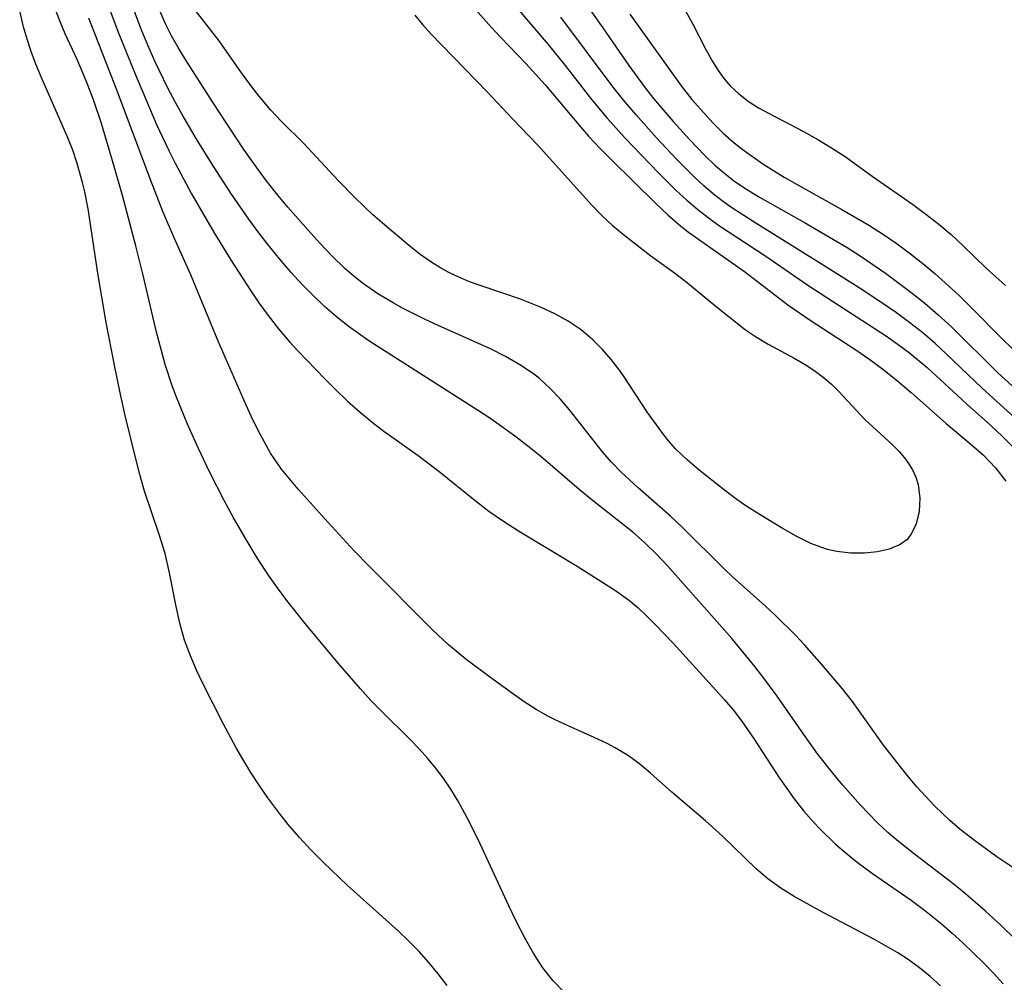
# Model space of a CAD drawing. Header units: metres. Extents: x 1073367 to 1082519, y 1569854 to 1574957.
# Tile 676 of 1056: x 1080942 to 1081048, y 1570717 to 1570821. Entities that reach past the tile are written whole.
import ezdxf

# ---------------------------------------------------------------- set-up
doc = ezdxf.new("R2010")
doc.units = ezdxf.units.M
doc.layers.add('CGG_CurvaNivelLidar_v1', color=253, linetype='Continuous', lineweight=30)

msp = doc.modelspace()

# ---------------------------------------------------------------- linework, layer by layer
at = {"layer": 'CGG_CurvaNivelLidar_v1'}
for p, q in [((1081002.6233, 1570823.3211, 76.5), (1081004.9288, 1570820.0401, 76.5)), ((1080942.2598, 1570820.145, 77.5), (1080941.8328, 1570821.8786, 77.5)), ((1080946.1652, 1570820.7741, 77), (1080945.6034, 1570822.2484, 77)), ((1080951.4942, 1570822.2568, 76), (1080952.4832, 1570819.5635, 76)), ((1080954.9771, 1570819.8685, 75.5), (1080954.0371, 1570822.3579, 75.5)), ((1080957.62, 1570820.4569, 75), (1080957.0295, 1570821.7823, 75)), ((1080963.4025, 1570818.6129, 74.5), (1080960.8601, 1570821.8903, 74.5)), ((1080990.8715, 1570822.3312, 75), (1080992.8661, 1570820.0686, 75)), ((1080995.3983, 1570822.4463, 75.5), (1080999.0156, 1570818.2177, 75.5)), ((1081013.8819, 1570821.8573, 77.5), (1081014.6789, 1570820.4058, 77.5)), ((1080946.7689, 1570819.3773, 77), (1080946.1652, 1570820.7741, 77)), ((1080952.3122, 1570813.3769, 76.5), (1080949.3122, 1570821.0717, 76.5)), ((1080984.5867, 1570821.3982, 74.5), (1080985.4186, 1570820.3972, 74.5)), ((1081006.0388, 1570813.6178, 76), (1081000.3939, 1570821.1944, 76)), ((1081007.8611, 1570821.4865, 77), (1081013.3991, 1570813.7513, 77)), ((1080942.6379, 1570818.7877, 77.5), (1080942.2598, 1570820.145, 77.5)), ((1080952.4832, 1570819.5635, 76), (1080954.3492, 1570814.9514, 76)), ((1080955.703, 1570818.1352, 75.5), (1080954.9771, 1570819.8685, 75.5)), ((1080958.2664, 1570819.16, 75), (1080957.62, 1570820.4569, 75)), ((1080985.4186, 1570820.3972, 74.5), (1080986.3323, 1570819.385, 74.5)), ((1080992.8661, 1570820.0686, 75), (1080993.8865, 1570818.9632, 75)), ((1081004.9288, 1570820.0401, 76.5), (1081007.7293, 1570815.9649, 76.5)), ((1081014.6789, 1570820.4058, 77.5), (1081016.0633, 1570817.6814, 77.5)), ((1080943.0664, 1570817.4511, 77.5), (1080942.6379, 1570818.7877, 77.5)), ((1080948.0469, 1570816.6069, 77), (1080946.7689, 1570819.3773, 77)), ((1080958.9678, 1570817.894, 75), (1080958.2664, 1570819.16, 75)), ((1080965.829, 1570815.1714, 74.5), (1080963.4025, 1570818.6129, 74.5)), ((1080986.3323, 1570819.385, 74.5), (1080992.4605, 1570813.0765, 74.5)), ((1080993.8865, 1570818.9632, 75), (1080996.5936, 1570816.1546, 75)), ((1080943.5792, 1570816.0867, 77.5), (1080943.0664, 1570817.4511, 77.5)), ((1080956.4711, 1570816.4182, 75.5), (1080955.703, 1570818.1352, 75.5)), ((1080959.7009, 1570816.689, 75), (1080958.9678, 1570817.894, 75)), ((1080999.0156, 1570818.2177, 75.5), (1081000.853, 1570815.9382, 75.5)), ((1081016.0633, 1570817.6814, 77.5), (1081016.7863, 1570816.369, 77.5)), ((1080949.038, 1570814.305, 77), (1080948.0469, 1570816.6069, 77)), ((1080957.873, 1570813.5132, 75.5), (1080956.4711, 1570816.4182, 75.5)), ((1080962.6847, 1570812.0243, 75), (1080959.7009, 1570816.689, 75)), ((1081016.7863, 1570816.369, 77.5), (1081017.3946, 1570815.4105, 77.5)), ((1080944.1406, 1570814.7397, 77.5), (1080943.5792, 1570816.0867, 77.5)), ((1080996.5936, 1570816.1546, 75), (1080998.7387, 1570813.824, 75)), ((1081000.853, 1570815.9382, 75.5), (1081003.6117, 1570812.4029, 75.5)), ((1081007.7293, 1570815.9649, 76.5), (1081009.3992, 1570813.6833, 76.5)), ((1081017.3946, 1570815.4105, 77.5), (1081018.0659, 1570814.5056, 77.5)), ((1080947.0389, 1570808.1204, 77.5), (1080944.1406, 1570814.7397, 77.5)), ((1080949.832, 1570812.2279, 77), (1080949.038, 1570814.305, 77)), ((1080954.3492, 1570814.9514, 76), (1080956.6508, 1570809.5577, 76)), ((1080966.9347, 1570813.658, 74.5), (1080965.829, 1570815.1714, 74.5)), ((1081018.0659, 1570814.5056, 77.5), (1081018.7194, 1570813.7601, 77.5)), ((1080956.013, 1570803.4954, 76.5), (1080952.3122, 1570813.3769, 76.5)), ((1080958.6847, 1570811.9554, 75.5), (1080957.873, 1570813.5132, 75.5)), ((1080967.697, 1570812.6786, 74.5), (1080966.9347, 1570813.658, 74.5)), ((1080998.7387, 1570813.824, 75), (1081002.5139, 1570809.3099, 75)), ((1081007.2038, 1570812.1514, 76), (1081006.0388, 1570813.6178, 76)), ((1081009.3992, 1570813.6833, 76.5), (1081010.4152, 1570812.3964, 76.5)), ((1081013.3991, 1570813.7513, 77), (1081014.5736, 1570812.2751, 77)), ((1081018.7194, 1570813.7601, 77.5), (1081019.6128, 1570812.9084, 77.5)), ((1080950.6879, 1570809.6604, 77), (1080949.832, 1570812.2279, 77)), ((1080969.0221, 1570811.1168, 74.5), (1080967.697, 1570812.6786, 74.5)), ((1080992.4605, 1570813.0765, 74.5), (1080995.1607, 1570810.1772, 74.5)), ((1081003.6117, 1570812.4029, 75.5), (1081005.3474, 1570810.2972, 75.5)), ((1081008.5196, 1570810.6023, 76), (1081007.2038, 1570812.1514, 76)), ((1081010.4152, 1570812.3964, 76.5), (1081011.462, 1570811.1365, 76.5)), ((1081014.5736, 1570812.2751, 77), (1081015.8051, 1570810.8516, 77)), ((1081019.6128, 1570812.9084, 77.5), (1081020.6581, 1570812.1027, 77.5)), ((1081020.6581, 1570812.1027, 77.5), (1081021.7818, 1570811.3843, 77.5)), ((1080959.4112, 1570810.6426, 75.5), (1080958.6847, 1570811.9554, 75.5)), ((1080966.0936, 1570806.8733, 75), (1080962.6847, 1570812.0243, 75)), ((1080970.1777, 1570809.8977, 74.5), (1080969.0221, 1570811.1168, 74.5)), ((1081011.462, 1570811.1365, 76.5), (1081012.5319, 1570809.8996, 76.5)), ((1081021.7818, 1570811.3843, 77.5), (1081022.8535, 1570810.787, 77.5)), ((1080960.9336, 1570808.0526, 75.5), (1080959.4112, 1570810.6426, 75.5)), ((1080995.1607, 1570810.1772, 74.5), (1080997.9132, 1570807.3451, 74.5)), ((1081005.3474, 1570810.2972, 75.5), (1081007.3399, 1570808.1017, 75.5)), ((1081010.7367, 1570808.1264, 76), (1081008.5196, 1570810.6023, 76)), ((1081015.8051, 1570810.8516, 77), (1081016.8651, 1570809.7114, 77)), ((1081022.8535, 1570810.787, 77.5), (1081026.635, 1570808.8151, 77.5)), ((1080952.0683, 1570805.0083, 77), (1080950.6879, 1570809.6604, 77)), ((1080956.6508, 1570809.5577, 76), (1080957.9648, 1570806.7556, 76)), ((1080972.5654, 1570807.5074, 74.5), (1080970.1777, 1570809.8977, 74.5)), ((1081002.5139, 1570809.3099, 75), (1081003.3874, 1570808.308, 75)), ((1081012.5319, 1570809.8996, 76.5), (1081014.3114, 1570807.9276, 76.5)), ((1081016.8651, 1570809.7114, 77), (1081017.9674, 1570808.6203, 77)), ((1080947.5718, 1570806.7816, 77.5), (1080947.0389, 1570808.1204, 77.5)), ((1080962.7626, 1570805.0902, 75.5), (1080960.9336, 1570808.0526, 75.5)), ((1081003.3874, 1570808.308, 75), (1081004.6022, 1570807.0113, 75)), ((1081007.3399, 1570808.1017, 75.5), (1081010.9208, 1570804.3726, 75.5)), ((1081012.8494, 1570805.8613, 76), (1081010.7367, 1570808.1264, 76)), ((1081014.3114, 1570807.9276, 76.5), (1081016.0174, 1570806.1613, 76.5)), ((1081017.9674, 1570808.6203, 77), (1081019.1249, 1570807.5948, 77)), ((1081026.635, 1570808.8151, 77.5), (1081028.1878, 1570807.9393, 77.5)), ((1081028.1878, 1570807.9393, 77.5), (1081029.6849, 1570807.0426, 77.5)), ((1080948.0627, 1570805.3462, 77.5), (1080947.5718, 1570806.7816, 77.5)), ((1080966.9704, 1570805.6064, 75), (1080966.0936, 1570806.8733, 75)), ((1080976.2917, 1570803.5225, 74.5), (1080972.5654, 1570807.5074, 74.5)), ((1080997.9132, 1570807.3451, 74.5), (1081003.7108, 1570800.8748, 74.5)), ((1081004.6022, 1570807.0113, 75), (1081005.8556, 1570805.7501, 75)), ((1081019.1249, 1570807.5948, 77), (1081020.1167, 1570806.8153, 77)), ((1081020.1167, 1570806.8153, 77), (1081022.2527, 1570805.3141, 77)), ((1081029.6849, 1570807.0426, 77.5), (1081031.1463, 1570806.0916, 77.5)), ((1080957.9648, 1570806.7556, 76), (1080958.6572, 1570805.3718, 76)), ((1081005.8556, 1570805.7501, 75), (1081010.6548, 1570801.0256, 75)), ((1081014.8711, 1570803.8303, 76), (1081012.8494, 1570805.8613, 76)), ((1081016.0174, 1570806.1613, 76.5), (1081017.0538, 1570805.1798, 76.5)), ((1081031.1463, 1570806.0916, 77.5), (1081034.0744, 1570803.9737, 77.5)), ((1080948.6391, 1570803.2893, 77.5), (1080948.0627, 1570805.3462, 77.5)), ((1080952.9435, 1570801.8743, 77), (1080952.0683, 1570805.0083, 77)), ((1080958.6572, 1570805.3718, 76), (1080960.4363, 1570802.0535, 76)), ((1080964.7377, 1570802.027, 75.5), (1080962.7626, 1570805.0902, 75.5)), ((1080968.3989, 1570803.6476, 75), (1080966.9704, 1570805.6064, 75)), ((1081017.0538, 1570805.1798, 76.5), (1081018.131, 1570804.2509, 76.5)), ((1081022.2527, 1570805.3141, 77), (1081024.5426, 1570803.8709, 77)), ((1080969.7753, 1570801.9113, 75), (1080968.3989, 1570803.6476, 75)), ((1081010.9208, 1570804.3726, 75.5), (1081012.8425, 1570802.4636, 75.5)), ((1081015.8669, 1570802.9165, 76), (1081014.8711, 1570803.8303, 76)), ((1081018.131, 1570804.2509, 76.5), (1081019.0751, 1570803.5218, 76.5)), ((1081024.5426, 1570803.8709, 77), (1081025.9434, 1570803.0655, 77)), ((1081034.0744, 1570803.9737, 77.5), (1081038.4182, 1570800.9357, 77.5)), ((1080948.8703, 1570802.2969, 77.5), (1080948.6391, 1570803.2893, 77.5)), ((1080957.3381, 1570800.1487, 76.5), (1080956.013, 1570803.4954, 76.5)), ((1080978.0917, 1570801.6596, 74.5), (1080976.2917, 1570803.5225, 74.5)), ((1081016.8981, 1570802.0458, 76), (1081015.8669, 1570802.9165, 76)), ((1081019.0751, 1570803.5218, 76.5), (1081020.2989, 1570802.6815, 76.5)), ((1081020.2989, 1570802.6815, 76.5), (1081021.8646, 1570801.7235, 76.5)), ((1081025.9434, 1570803.0655, 77), (1081030.7967, 1570800.3809, 77)), ((1080949.232, 1570800.4396, 77.5), (1080948.8703, 1570802.2969, 77.5)), ((1080954.3983, 1570796.4408, 77), (1080952.9435, 1570801.8743, 77)), ((1080960.4363, 1570802.0535, 76), (1080962.8578, 1570797.8499, 76)), ((1080966.6143, 1570799.3156, 75.5), (1080964.7377, 1570802.027, 75.5)), ((1080970.853, 1570800.6296, 75), (1080969.7753, 1570801.9113, 75)), ((1080980.0571, 1570799.8002, 74.5), (1080978.0917, 1570801.6596, 74.5)), ((1081012.8425, 1570802.4636, 75.5), (1081014.0108, 1570801.3839, 75.5)), ((1081017.8324, 1570801.3257, 76), (1081016.8981, 1570802.0458, 76)), ((1081021.8646, 1570801.7235, 76.5), (1081026.765, 1570798.9758, 76.5)), ((1080950.2945, 1570793.5008, 77.5), (1080949.232, 1570800.4396, 77.5)), ((1080973.0584, 1570798.1187, 75), (1080970.853, 1570800.6296, 75)), ((1081003.7108, 1570800.8748, 74.5), (1081004.7947, 1570799.7614, 74.5)), ((1081010.6548, 1570801.0256, 75), (1081011.9909, 1570799.7652, 75)), ((1081014.0108, 1570801.3839, 75.5), (1081015.2197, 1570800.3545, 75.5)), ((1081018.7939, 1570800.6387, 76), (1081017.8324, 1570801.3257, 76)), ((1081020.1878, 1570799.7108, 76), (1081018.7939, 1570800.6387, 76)), ((1081038.4182, 1570800.9357, 77.5), (1081039.8606, 1570799.8828, 77.5)), ((1080958.5553, 1570797.3174, 76.5), (1080957.3381, 1570800.1487, 76.5)), ((1080981.3071, 1570798.7059, 74.5), (1080980.0571, 1570799.8002, 74.5)), ((1081004.7947, 1570799.7614, 74.5), (1081005.9557, 1570798.6948, 74.5)), ((1081011.9909, 1570799.7652, 75), (1081013.3777, 1570798.5736, 75)), ((1081015.2197, 1570800.3545, 75.5), (1081016.3168, 1570799.5046, 75.5)), ((1081016.3168, 1570799.5046, 75.5), (1081017.4453, 1570798.6933, 75.5)), ((1081021.6094, 1570798.8136, 76), (1081020.1878, 1570799.7108, 76)), ((1081030.7967, 1570800.3809, 77), (1081033.7914, 1570798.6375, 77)), ((1081039.8606, 1570799.8828, 77.5), (1081041.2709, 1570798.7941, 77.5)), ((1080967.5838, 1570798.005, 75.5), (1080966.6143, 1570799.3156, 75.5)), ((1080983.8546, 1570796.5519, 74.5), (1080981.3071, 1570798.7059, 74.5)), ((1081005.9557, 1570798.6948, 74.5), (1081007.1601, 1570797.6804, 74.5)), ((1081013.3777, 1570798.5736, 75), (1081014.2002, 1570797.9361, 75)), ((1081017.4453, 1570798.6933, 75.5), (1081022.6699, 1570795.2357, 75.5)), ((1081028.4883, 1570794.5371, 76), (1081021.6094, 1570798.8136, 76)), ((1081026.765, 1570798.9758, 76.5), (1081029.904, 1570797.1428, 76.5)), ((1081033.7914, 1570798.6375, 77), (1081035.3093, 1570797.6663, 77)), ((1081041.2709, 1570798.7941, 77.5), (1081042.6296, 1570797.6528, 77.5)), ((1080960.3408, 1570793.2939, 76.5), (1080958.5553, 1570797.3174, 76.5)), ((1080962.8578, 1570797.8499, 76), (1080964.7083, 1570794.8512, 76)), ((1080968.5813, 1570796.7183, 75.5), (1080967.5838, 1570798.005, 75.5)), ((1080974.3417, 1570796.6992, 75), (1080973.0584, 1570798.1187, 75)), ((1081007.1601, 1570797.6804, 74.5), (1081010.1128, 1570795.3589, 74.5)), ((1081014.2002, 1570797.9361, 75), (1081020.2663, 1570793.6573, 75)), ((1081035.3093, 1570797.6663, 77), (1081036.7913, 1570796.6472, 77)), ((1081042.6296, 1570797.6528, 77.5), (1081043.9152, 1570796.4594, 77.5)), ((1080955.1745, 1570793.4101, 77), (1080954.3983, 1570796.4408, 77)), ((1080969.9797, 1570795.0105, 75.5), (1080968.5813, 1570796.7183, 75.5)), ((1080975.6512, 1570795.3166, 75), (1080974.3417, 1570796.6992, 75)), ((1080985.1632, 1570795.5143, 74.5), (1080983.8546, 1570796.5519, 74.5)), ((1081029.904, 1570797.1428, 76.5), (1081031.3661, 1570796.2455, 76.5)), ((1081031.3661, 1570796.2455, 76.5), (1081032.7607, 1570795.3457, 76.5)), ((1081036.7913, 1570796.6472, 77), (1081038.2358, 1570795.5835, 77)), ((1081043.9152, 1570796.4594, 77.5), (1081046.4232, 1570794.0172, 77.5)), ((1080977.0124, 1570793.9983, 75), (1080975.6512, 1570795.3166, 75)), ((1080986.5222, 1570794.5586, 74.5), (1080985.1632, 1570795.5143, 74.5)), ((1081010.1128, 1570795.3589, 74.5), (1081012.675, 1570793.5237, 74.5)), ((1081022.6699, 1570795.2357, 75.5), (1081027.1252, 1570792.1909, 75.5)), ((1081032.7607, 1570795.3457, 76.5), (1081035.4988, 1570793.4696, 76.5)), ((1081038.2358, 1570795.5835, 77), (1081039.5621, 1570794.5345, 77)), ((1080964.7083, 1570794.8512, 76), (1080966.753, 1570791.6655, 76)), ((1080971.2176, 1570793.5679, 75.5), (1080969.9797, 1570795.0105, 75.5)), ((1080978.0141, 1570793.1282, 75), (1080977.0124, 1570793.9983, 75)), ((1080987.3469, 1570794.0553, 74.5), (1080986.5222, 1570794.5586, 74.5)), ((1080988.1965, 1570793.5919, 74.5), (1080987.3469, 1570794.0553, 74.5)), ((1081032.6793, 1570791.8851, 76), (1081028.4883, 1570794.5371, 76)), ((1081039.5621, 1570794.5345, 77), (1081040.8357, 1570793.4474, 77)), ((1081046.4232, 1570794.0172, 77.5), (1081048.5055, 1570792.1519, 77.5)), ((1080951.2071, 1570788.1564, 77.5), (1080950.2945, 1570793.5008, 77.5)), ((1080956.646, 1570787.1025, 77), (1080955.1745, 1570793.4101, 77)), ((1080963.3015, 1570786.1346, 76.5), (1080960.3408, 1570793.2939, 76.5)), ((1080972.3738, 1570792.2929, 75.5), (1080971.2176, 1570793.5679, 75.5)), ((1080979.0268, 1570792.3393, 75), (1080978.0141, 1570793.1282, 75)), ((1080989.0234, 1570793.1878, 74.5), (1080988.1965, 1570793.5919, 74.5)), ((1080990.5025, 1570792.5612, 74.5), (1080989.0234, 1570793.1878, 74.5)), ((1081012.675, 1570793.5237, 74.5), (1081013.9127, 1570792.592, 74.5)), ((1081020.2663, 1570793.6573, 75), (1081024.9577, 1570790.0482, 75)), ((1081035.4988, 1570793.4696, 76.5), (1081038.2494, 1570791.4473, 76.5)), ((1081040.8357, 1570793.4474, 77), (1081043.4719, 1570791.0561, 77)), ((1080973.5694, 1570791.0593, 75.5), (1080972.3738, 1570792.2929, 75.5)), ((1080980.6003, 1570791.2635, 75), (1080979.0268, 1570792.3393, 75)), ((1080991.8644, 1570792.0617, 74.5), (1080990.5025, 1570792.5612, 74.5)), ((1080996.0086, 1570790.6679, 74.5), (1080991.8644, 1570792.0617, 74.5)), ((1081013.9127, 1570792.592, 74.5), (1081017.1864, 1570789.8823, 74.5)), ((1081027.1252, 1570792.1909, 75.5), (1081035.6074, 1570786.6657, 75.5)), ((1081035.22, 1570790.217, 76), (1081032.6793, 1570791.8851, 76)), ((1080966.753, 1570791.6655, 76), (1080967.7128, 1570790.2672, 76)), ((1080974.8129, 1570789.8779, 75.5), (1080973.5694, 1570791.0593, 75.5)), ((1080982.2414, 1570790.278, 75), (1080980.6003, 1570791.2635, 75)), ((1081038.2494, 1570791.4473, 76.5), (1081039.7567, 1570790.2378, 76.5)), ((1081043.4719, 1570791.0561, 77), (1081044.7469, 1570789.8209, 77)), ((1080967.7128, 1570790.2672, 76), (1080968.7129, 1570788.9004, 76)), ((1080976.0697, 1570788.793, 75.5), (1080974.8129, 1570789.8779, 75.5)), ((1080983.1911, 1570789.7528, 75), (1080982.2414, 1570790.278, 75)), ((1080985.6169, 1570788.5166, 75), (1080983.1911, 1570789.7528, 75)), ((1080998.1839, 1570789.8203, 74.5), (1080996.0086, 1570790.6679, 74.5)), ((1080999.7206, 1570789.1017, 74.5), (1080998.1839, 1570789.8203, 74.5)), ((1081017.1864, 1570789.8823, 74.5), (1081020.383, 1570787.3688, 74.5)), ((1081024.9577, 1570790.0482, 75), (1081027.3598, 1570788.3975, 75)), ((1081036.7059, 1570789.1928, 76), (1081035.22, 1570790.217, 76)), ((1081039.7567, 1570790.2378, 76.5), (1081041.2203, 1570788.9794, 76.5)), ((1081044.7469, 1570789.8209, 77), (1081048.087, 1570786.4135, 77)), ((1080968.7129, 1570788.9004, 76), (1080969.851, 1570787.4528, 76)), ((1080977.3737, 1570787.763, 75.5), (1080976.0697, 1570788.793, 75.5)), ((1081001.1902, 1570788.2827, 74.5), (1080999.7206, 1570789.1017, 74.5)), ((1081038.1573, 1570788.1287, 76), (1081036.7059, 1570789.1928, 76)), ((1081041.2203, 1570788.9794, 76.5), (1081042.6387, 1570787.6744, 76.5)), ((1080952.0777, 1570783.5216, 77.5), (1080951.2071, 1570788.1564, 77.5)), ((1080979.6169, 1570786.1706, 75.5), (1080977.3737, 1570787.763, 75.5)), ((1080987.0966, 1570787.8182, 75), (1080985.6169, 1570788.5166, 75)), ((1080992.7793, 1570785.287, 75), (1080987.0966, 1570787.8182, 75)), ((1081002.5722, 1570787.345, 74.5), (1081001.1902, 1570788.2827, 74.5)), ((1081027.3598, 1570788.3975, 75), (1081032.5115, 1570785.0388, 75)), ((1081039.541, 1570787.0279, 76), (1081038.1573, 1570788.1287, 76)), ((1081042.6387, 1570787.6744, 76.5), (1081047.6509, 1570782.7132, 76.5)), ((1080957.1227, 1570785.2115, 77), (1080956.646, 1570787.1025, 77)), ((1080969.851, 1570787.4528, 76), (1080971.0424, 1570786.0539, 76)), ((1081003.8562, 1570786.2646, 74.5), (1081002.5722, 1570787.345, 74.5)), ((1081020.383, 1570787.3688, 74.5), (1081021.4452, 1570786.6236, 74.5)), ((1081021.4452, 1570786.6236, 74.5), (1081022.8081, 1570785.8049, 74.5)), ((1081035.6074, 1570786.6657, 75.5), (1081036.8692, 1570785.7816, 75.5)), ((1081040.878, 1570785.8755, 76), (1081039.541, 1570787.0279, 76)), ((1080966.3425, 1570779.2188, 76.5), (1080963.3015, 1570786.1346, 76.5)), ((1080971.0424, 1570786.0539, 76), (1080971.9343, 1570785.0782, 76)), ((1080991.3697, 1570778.6791, 75.5), (1080979.6169, 1570786.1706, 75.5)), ((1081004.8831, 1570785.2371, 74.5), (1081003.8562, 1570786.2646, 74.5)), ((1081022.8081, 1570785.8049, 74.5), (1081025.6326, 1570784.2953, 74.5)), ((1081036.8692, 1570785.7816, 75.5), (1081038.1007, 1570784.8616, 75.5)), ((1081042.0769, 1570784.7679, 76), (1081040.878, 1570785.8755, 76)), ((1081048.087, 1570786.4135, 77), (1081049.2264, 1570785.3242, 77)), ((1080957.5693, 1570783.622, 77), (1080957.1227, 1570785.2115, 77)), ((1080971.9343, 1570785.0782, 76), (1080974.8558, 1570782.0417, 76)), ((1080994.3992, 1570784.4736, 75), (1080992.7793, 1570785.287, 75)), ((1080995.9555, 1570783.5825, 75), (1080994.3992, 1570784.4736, 75)), ((1081005.8426, 1570784.1378, 74.5), (1081004.8831, 1570785.2371, 74.5)), ((1081032.5115, 1570785.0388, 75), (1081033.9695, 1570784.0332, 75)), ((1081038.1007, 1570784.8616, 75.5), (1081040.0172, 1570783.2737, 75.5)), ((1081045.9742, 1570781.0437, 76), (1081042.0769, 1570784.7679, 76)), ((1080952.6913, 1570780.5482, 77.5), (1080952.0777, 1570783.5216, 77.5)), ((1080958.3308, 1570781.3055, 77), (1080957.5693, 1570783.622, 77)), ((1080997.4229, 1570782.5831, 75), (1080995.9555, 1570783.5825, 75)), ((1081006.7381, 1570782.9791, 74.5), (1081005.8426, 1570784.1378, 74.5)), ((1081025.6326, 1570784.2953, 74.5), (1081027.0176, 1570783.4945, 74.5)), ((1081027.0176, 1570783.4945, 74.5), (1081027.913, 1570782.9014, 74.5)), ((1081033.9695, 1570784.0332, 75), (1081035.3854, 1570782.9853, 75)), ((1080998.0624, 1570782.0754, 75), (1080997.4229, 1570782.5831, 75)), ((1081007.1695, 1570782.3707, 74.5), (1081006.7381, 1570782.9791, 74.5)), ((1081009.7637, 1570778.4126, 74.5), (1081007.1695, 1570782.3707, 74.5)), ((1081027.913, 1570782.9014, 74.5), (1081028.7813, 1570782.2443, 74.5)), ((1081035.3854, 1570782.9853, 75), (1081036.8482, 1570781.8062, 75)), ((1081040.0172, 1570783.2737, 75.5), (1081044.2904, 1570779.3625, 75.5)), ((1081047.6509, 1570782.7132, 76.5), (1081051.5533, 1570779.1495, 76.5)), ((1080958.7895, 1570780.081, 77), (1080958.3308, 1570781.3055, 77)), ((1080974.8558, 1570782.0417, 76), (1080975.9631, 1570780.9258, 76)), ((1080999.2188, 1570781.0267, 75), (1080998.0624, 1570782.0754, 75)), ((1081028.7813, 1570782.2443, 74.5), (1081029.6739, 1570781.4639, 74.5)), ((1081029.6739, 1570781.4639, 74.5), (1081030.5133, 1570780.6345, 74.5)), ((1081036.8482, 1570781.8062, 75), (1081038.2883, 1570780.5911, 75)), ((1080953.2353, 1570778.0943, 77.5), (1080952.6913, 1570780.5482, 77.5)), ((1080975.9631, 1570780.9258, 76), (1080977.3149, 1570779.6395, 76)), ((1081000.3054, 1570779.8956, 75), (1080999.2188, 1570781.0267, 75)), ((1081030.5133, 1570780.6345, 74.5), (1081033.2632, 1570777.6718, 74.5)), ((1081038.2883, 1570780.5911, 75), (1081042.0618, 1570777.2337, 75)), ((1081049.8793, 1570777.4996, 76), (1081045.9742, 1570781.0437, 76)), ((1080960.0021, 1570777.1625, 77), (1080958.7895, 1570780.081, 77)), ((1080967.0676, 1570777.6199, 76.5), (1080966.3425, 1570779.2188, 76.5)), ((1080977.3149, 1570779.6395, 76), (1080978.7113, 1570778.4002, 76)), ((1081001.3374, 1570778.7039, 75), (1081000.3054, 1570779.8956, 75)), ((1081044.2904, 1570779.3625, 75.5), (1081046.8985, 1570777.0228, 75.5)), ((1080954.3628, 1570773.5285, 77.5), (1080953.2353, 1570778.0943, 77.5)), ((1080978.7113, 1570778.4002, 76), (1080979.9542, 1570777.3706, 76)), ((1080992.7976, 1570777.7207, 75.5), (1080991.3697, 1570778.6791, 75.5)), ((1081004.8849, 1570774.1748, 75), (1081001.3374, 1570778.7039, 75)), ((1081011.2969, 1570776.2962, 74.5), (1081009.7637, 1570778.4126, 74.5)), ((1080961.146, 1570774.5969, 77), (1080960.0021, 1570777.1625, 77)), ((1080967.8345, 1570776.0516, 76.5), (1080967.0676, 1570777.6199, 76.5)), ((1080979.9542, 1570777.3706, 76), (1080981.2288, 1570776.3826, 76)), ((1080995.5072, 1570775.7734, 75.5), (1080992.7976, 1570777.7207, 75.5)), ((1081033.2632, 1570777.6718, 74.5), (1081036.2502, 1570774.9435, 74.5)), ((1081042.0618, 1570777.2337, 75), (1081044.7899, 1570774.9503, 75)), ((1081046.8985, 1570777.0228, 75.5), (1081048.1719, 1570775.831, 75.5)), ((1080968.978, 1570774.0288, 76.5), (1080967.8345, 1570776.0516, 76.5)), ((1080981.2288, 1570776.3826, 76), (1080984.9355, 1570773.7442, 76)), ((1081012.0488, 1570775.3521, 74.5), (1081011.2969, 1570776.2962, 74.5)), ((1080996.8272, 1570774.7598, 75.5), (1080995.5072, 1570775.7734, 75.5)), ((1081012.8425, 1570774.4529, 74.5), (1081012.0488, 1570775.3521, 74.5)), ((1081036.2502, 1570774.9435, 74.5), (1081036.9958, 1570774.1776, 74.5)), ((1081044.7899, 1570774.9503, 75), (1081046.1003, 1570773.7801, 75)), ((1081048.1719, 1570775.831, 75.5), (1081049.4661, 1570774.5072, 75.5)), ((1080962.3923, 1570771.9377, 77), (1080961.146, 1570774.5969, 77)), ((1080969.3594, 1570773.4415, 76.5), (1080968.978, 1570774.0288, 76.5)), ((1080998.2214, 1570773.6366, 75.5), (1080996.8272, 1570774.7598, 75.5)), ((1081005.8749, 1570773.0406, 75), (1081004.8849, 1570774.1748, 75)), ((1081014.0508, 1570773.2824, 74.5), (1081012.8425, 1570774.4529, 74.5)), ((1081036.9958, 1570774.1776, 74.5), (1081037.6671, 1570773.3742, 74.5)), ((1081046.1003, 1570773.7801, 75), (1081047.4124, 1570772.4171, 75)), ((1080954.8356, 1570771.7049, 77.5), (1080954.3628, 1570773.5285, 77.5)), ((1080970.1767, 1570772.3005, 76.5), (1080969.3594, 1570773.4415, 76.5)), ((1080984.9355, 1570773.7442, 76), (1080987.1754, 1570772.0796, 76)), ((1081002.3813, 1570770.0805, 75.5), (1080998.2214, 1570773.6366, 75.5)), ((1081006.9217, 1570771.9548, 75), (1081005.8749, 1570773.0406, 75)), ((1081015.3398, 1570772.1858, 74.5), (1081014.0508, 1570773.2824, 74.5)), ((1081037.6671, 1570773.3742, 74.5), (1081038.0001, 1570772.9082, 74.5)), ((1081038.0001, 1570772.9082, 74.5), (1081038.4246, 1570772.2061, 74.5)), ((1080955.3485, 1570769.9043, 77.5), (1080954.8356, 1570771.7049, 77.5)), ((1080963.9393, 1570768.8876, 77), (1080962.3923, 1570771.9377, 77)), ((1080971.0511, 1570771.1961, 76.5), (1080970.1767, 1570772.3005, 76.5)), ((1080987.1754, 1570772.0796, 76), (1080991.099, 1570768.884, 76)), ((1081008.7553, 1570770.2633, 75), (1081006.9217, 1570771.9548, 75)), ((1081017.8994, 1570770.1446, 74.5), (1081015.3398, 1570772.1858, 74.5)), ((1081038.4246, 1570772.2061, 74.5), (1081038.7833, 1570771.4246, 74.5)), ((1081047.4124, 1570772.4171, 75), (1081048.528, 1570770.9762, 75)), ((1080971.9665, 1570770.1166, 76.5), (1080971.0511, 1570771.1961, 76.5)), ((1081038.7833, 1570771.4246, 74.5), (1081039.0386, 1570770.6188, 74.5)), ((1081039.0386, 1570770.6188, 74.5), (1081039.2389, 1570769.147, 74.5)), ((1080956.9402, 1570765.2137, 77.5), (1080955.3485, 1570769.9043, 77.5)), ((1080975.2104, 1570766.4985, 76.5), (1080971.9665, 1570770.1166, 76.5)), ((1081003.7657, 1570768.9365, 75.5), (1081002.3813, 1570770.0805, 75.5)), ((1081012.2609, 1570767.188, 75), (1081008.7553, 1570770.2633, 75)), ((1081019.1579, 1570769.1971, 74.5), (1081017.8994, 1570770.1446, 74.5)), ((1080964.9693, 1570767.0114, 77), (1080963.9393, 1570768.8876, 77)), ((1080991.099, 1570768.884, 76), (1080992.5968, 1570767.735, 76)), ((1081008.1747, 1570765.4691, 75.5), (1081003.7657, 1570768.9365, 75.5)), ((1081020.3095, 1570768.4053, 74.5), (1081019.1579, 1570769.1971, 74.5)), ((1081039.2389, 1570769.147, 74.5), (1081039.1572, 1570767.7073, 74.5)), ((1080992.5968, 1570767.735, 76), (1080994.1748, 1570766.645, 76)), ((1081021.4879, 1570767.6465, 74.5), (1081020.3095, 1570768.4053, 74.5)), ((1081024.2536, 1570765.937, 74.5), (1081021.4879, 1570767.6465, 74.5)), ((1081039.1572, 1570767.7073, 74.5), (1081038.8391, 1570766.3785, 74.5)), ((1080966.3265, 1570764.6678, 77), (1080964.9693, 1570767.0114, 77)), ((1080977.9865, 1570763.503, 76.5), (1080975.2104, 1570766.4985, 76.5)), ((1080994.1748, 1570766.645, 76), (1080995.7978, 1570765.6132, 76)), ((1081013.503, 1570766.0096, 75), (1081012.2609, 1570767.188, 75)), ((1081038.8391, 1570766.3785, 74.5), (1081038.3062, 1570765.2504, 74.5)), ((1080995.7978, 1570765.6132, 76), (1081002.1439, 1570761.779, 76)), ((1081009.4514, 1570764.3588, 75.5), (1081008.1747, 1570765.4691, 75.5)), ((1081018.0802, 1570761.4661, 75), (1081013.503, 1570766.0096, 75)), ((1081025.8382, 1570765.03, 74.5), (1081024.2536, 1570765.937, 74.5)), ((1081038.3062, 1570765.2504, 74.5), (1081037.8196, 1570764.6533, 74.5)), ((1080957.5667, 1570763.1585, 77.5), (1080956.9402, 1570765.2137, 77.5)), ((1080967.6398, 1570762.5155, 77), (1080966.3265, 1570764.6678, 77)), ((1081010.7824, 1570763.0673, 75.5), (1081009.4514, 1570764.3588, 75.5)), ((1081027.447, 1570764.2482, 74.5), (1081025.8382, 1570765.03, 74.5)), ((1081028.6082, 1570763.8071, 74.5), (1081027.447, 1570764.2482, 74.5)), ((1081037.2001, 1570764.1898, 74.5), (1081037.0245, 1570764.0905, 74.5)), ((1081037.8196, 1570764.6533, 74.5), (1081037.2001, 1570764.1898, 74.5)), ((1080958.0591, 1570761.0784, 77.5), (1080957.5667, 1570763.1585, 77.5)), ((1080979.6784, 1570761.7576, 76.5), (1080977.9865, 1570763.503, 76.5)), ((1081029.2548, 1570763.6103, 74.5), (1081028.6082, 1570763.8071, 74.5)), ((1081030.2587, 1570763.3812, 74.5), (1081029.2548, 1570763.6103, 74.5)), ((1081031.7679, 1570763.2002, 74.5), (1081030.2587, 1570763.3812, 74.5)), ((1081033.2419, 1570763.193, 74.5), (1081031.7679, 1570763.2002, 74.5)), ((1081034.6415, 1570763.3412, 74.5), (1081033.2419, 1570763.193, 74.5)), ((1081035.9208, 1570763.6386, 74.5), (1081034.6415, 1570763.3412, 74.5)), ((1081037.0245, 1570764.0905, 74.5), (1081035.9208, 1570763.6386, 74.5)), ((1080968.7522, 1570760.8263, 77), (1080967.6398, 1570762.5155, 77)), ((1081011.969, 1570761.8073, 75.5), (1081010.7824, 1570763.0673, 75.5)), ((1080958.771, 1570757.4296, 77.5), (1080958.0591, 1570761.0784, 77.5)), ((1080986.5053, 1570754.8911, 76.5), (1080979.6784, 1570761.7576, 76.5)), ((1081002.1439, 1570761.779, 76), (1081004.8381, 1570760.1047, 76)), ((1081018.9137, 1570753.9159, 75.5), (1081011.969, 1570761.8073, 75.5)), ((1081018.9182, 1570760.687, 75), (1081018.0802, 1570761.4661, 75)), ((1080969.7259, 1570759.4477, 77), (1080968.7522, 1570760.8263, 77)), ((1081004.8381, 1570760.1047, 76), (1081006.2941, 1570759.1617, 76)), ((1081022.5457, 1570757.4717, 75), (1081018.9182, 1570760.687, 75)), ((1080970.7352, 1570758.0942, 77), (1080969.7259, 1570759.4477, 77)), ((1081006.2941, 1570759.1617, 76), (1081007.689, 1570758.1555, 76)), ((1080972.724, 1570755.5978, 77), (1080970.7352, 1570758.0942, 77)), ((1081007.689, 1570758.1555, 76), (1081008.7055, 1570757.3042, 76)), ((1080959.1654, 1570755.6179, 77.5), (1080958.771, 1570757.4296, 77.5)), ((1081008.7055, 1570757.3042, 76), (1081009.6808, 1570756.3963, 76)), ((1081023.6298, 1570756.4612, 75), (1081022.5457, 1570757.4717, 75)), ((1081009.6808, 1570756.3963, 76), (1081010.6309, 1570755.4491, 76)), ((1081025.7288, 1570754.3674, 75), (1081023.6298, 1570756.4612, 75)), ((1080959.6686, 1570753.8015, 77.5), (1080959.1654, 1570755.6179, 77.5)), ((1080976.3034, 1570751.2831, 77), (1080972.724, 1570755.5978, 77)), ((1080988.2371, 1570753.2861, 76.5), (1080986.5053, 1570754.8911, 76.5)), ((1081010.6309, 1570755.4491, 76), (1081012.5286, 1570753.4477, 76)), ((1080960.2965, 1570752.079, 77.5), (1080959.6686, 1570753.8015, 77.5)), ((1081021.3938, 1570750.9351, 75.5), (1081018.9137, 1570753.9159, 75.5)), ((1081026.742, 1570753.2876, 75), (1081025.7288, 1570754.3674, 75)), ((1080990.1073, 1570751.7309, 76.5), (1080988.2371, 1570753.2861, 76.5)), ((1081012.5286, 1570753.4477, 76), (1081017.1639, 1570748.3874, 76)), ((1081028.6136, 1570751.169, 75), (1081026.742, 1570753.2876, 75)), ((1080960.9633, 1570750.5397, 77.5), (1080960.2965, 1570752.079, 77.5)), ((1080992.659, 1570749.8037, 76.5), (1080990.1073, 1570751.7309, 76.5)), ((1080961.6913, 1570749.0142, 77.5), (1080960.9633, 1570750.5397, 77.5)), ((1080978.6985, 1570748.5137, 77), (1080976.3034, 1570751.2831, 77)), ((1081022.3646, 1570749.6912, 75.5), (1081021.3938, 1570750.9351, 75.5)), ((1081030.8696, 1570748.5045, 75), (1081028.6136, 1570751.169, 75)), ((1080995.1544, 1570748.0048, 76.5), (1080992.659, 1570749.8037, 76.5)), ((1081023.8009, 1570747.7405, 75.5), (1081022.3646, 1570749.6912, 75.5)), ((1080963.8598, 1570744.7735, 77.5), (1080961.6913, 1570749.0142, 77.5)), ((1080979.8363, 1570747.2732, 77), (1080978.6985, 1570748.5137, 77)), ((1081017.1639, 1570748.3874, 76), (1081018.0632, 1570747.3849, 76)), ((1081031.9437, 1570747.1359, 75), (1081030.8696, 1570748.5045, 75)), ((1080981.0015, 1570746.0666, 77), (1080979.8363, 1570747.2732, 77)), ((1080996.4351, 1570747.1164, 76.5), (1080995.1544, 1570748.0048, 76.5)), ((1080997.7334, 1570746.2775, 76.5), (1080996.4351, 1570747.1164, 76.5)), ((1081018.0632, 1570747.3849, 76), (1081019.0181, 1570746.2486, 76)), ((1081026.6699, 1570743.5818, 75.5), (1081023.8009, 1570747.7405, 75.5)), ((1081035.3121, 1570742.4399, 75), (1081031.9437, 1570747.1359, 75)), ((1080984.0796, 1570743.053, 77), (1080981.0015, 1570746.0666, 77)), ((1080999.063, 1570745.5132, 76.5), (1080997.7334, 1570746.2775, 76.5)), ((1081019.0181, 1570746.2486, 76), (1081019.9305, 1570745.0746, 76)), ((1080999.7666, 1570745.1545, 76.5), (1080999.063, 1570745.5132, 76.5)), ((1081001.1681, 1570744.5047, 76.5), (1080999.7666, 1570745.1545, 76.5)), ((1081019.9305, 1570745.0746, 76), (1081021.2467, 1570743.2025, 76)), ((1080965.2677, 1570742.1529, 77.5), (1080963.8598, 1570744.7735, 77.5)), ((1081003.9997, 1570743.2736, 76.5), (1081001.1681, 1570744.5047, 76.5)), ((1080985.0415, 1570742.046, 77), (1080984.0796, 1570743.053, 77)), ((1081005.3901, 1570742.617, 76.5), (1081003.9997, 1570743.2736, 76.5)), ((1081021.2467, 1570743.2025, 76), (1081024.0439, 1570738.8735, 76)), ((1081028.1669, 1570741.4881, 75.5), (1081026.6699, 1570743.5818, 75.5)), ((1080965.9784, 1570740.9015, 77.5), (1080965.2677, 1570742.1529, 77.5)), ((1080985.9704, 1570741.0096, 77), (1080985.0415, 1570742.046, 77)), ((1081006.2755, 1570742.1487, 76.5), (1081005.3901, 1570742.617, 76.5)), ((1081007.712, 1570741.2621, 76.5), (1081006.2755, 1570742.1487, 76.5)), ((1081037.1259, 1570740.0796, 75), (1081035.3121, 1570742.4399, 75)), ((1080966.8339, 1570739.4849, 77.5), (1080965.9784, 1570740.9015, 77.5)), ((1080986.8352, 1570739.9757, 77), (1080985.9704, 1570741.0096, 77)), ((1081008.9293, 1570740.3629, 76.5), (1081007.712, 1570741.2621, 76.5)), ((1081029.8355, 1570739.3586, 75.5), (1081028.1669, 1570741.4881, 75.5)), ((1080987.6538, 1570738.9055, 77), (1080986.8352, 1570739.9757, 77)), ((1081010.1031, 1570739.3922, 76.5), (1081008.9293, 1570740.3629, 76.5)), ((1081038.0092, 1570738.9856, 75), (1081037.1259, 1570740.0796, 75)), ((1080967.7308, 1570738.0936, 77.5), (1080966.8339, 1570739.4849, 77.5)), ((1080988.4964, 1570737.6688, 77), (1080987.6538, 1570738.9055, 77)), ((1081012.4114, 1570737.3559, 76.5), (1081010.1031, 1570739.3922, 76.5)), ((1081024.0439, 1570738.8735, 76), (1081024.6541, 1570737.986, 76)), ((1081030.8621, 1570738.1328, 75.5), (1081029.8355, 1570739.3586, 75.5)), ((1081038.9181, 1570737.9152, 75), (1081038.0092, 1570738.9856, 75)), ((1080968.6686, 1570736.7299, 77.5), (1080967.7308, 1570738.0936, 77.5)), ((1080989.2794, 1570736.3861, 77), (1080988.4964, 1570737.6688, 77)), ((1081024.6541, 1570737.986, 76), (1081025.6469, 1570736.6237, 76)), ((1081032.8061, 1570735.9358, 75.5), (1081030.8621, 1570738.1328, 75.5)), ((1081040.817, 1570735.8708, 75), (1081038.9181, 1570737.9152, 75)), ((1080969.9651, 1570734.9836, 77.5), (1080968.6686, 1570736.7299, 77.5)), ((1081016.0366, 1570734.235, 76.5), (1081012.4114, 1570737.3559, 76.5)), ((1081025.6469, 1570736.6237, 76), (1081026.6889, 1570735.3012, 76)), ((1080990.4753, 1570734.1853, 77), (1080989.2794, 1570736.3861, 77)), ((1081034.6612, 1570734.0192, 75.5), (1081032.8061, 1570735.9358, 75.5)), ((1081042.5122, 1570734.2318, 75), (1081040.817, 1570735.8708, 75)), ((1080970.8868, 1570733.8321, 77.5), (1080969.9651, 1570734.9836, 77.5)), ((1081026.6889, 1570735.3012, 76), (1081027.7872, 1570734.0283, 76)), ((1080972.1082, 1570732.4246, 77.5), (1080970.8868, 1570733.8321, 77.5)), ((1080991.6681, 1570731.7544, 77), (1080990.4753, 1570734.1853, 77)), ((1081017.8651, 1570732.5882, 76.5), (1081016.0366, 1570734.235, 76.5)), ((1081027.7872, 1570734.0283, 76), (1081028.3939, 1570733.3798, 76)), ((1081028.3939, 1570733.3798, 76), (1081030.0995, 1570731.7357, 76)), ((1081035.7695, 1570732.9881, 75.5), (1081034.6612, 1570734.0192, 75.5)), ((1081043.7285, 1570733.1958, 75), (1081042.5122, 1570734.2318, 75)), ((1080973.3829, 1570731.0613, 77.5), (1080972.1082, 1570732.4246, 77.5)), ((1081021.5054, 1570729.0437, 76.5), (1081017.8651, 1570732.5882, 76.5)), ((1081036.9184, 1570732.0012, 75.5), (1081035.7695, 1570732.9881, 75.5)), ((1081044.9917, 1570732.2106, 75), (1081043.7285, 1570733.1958, 75)), ((1081047.5576, 1570730.355, 75), (1081044.9917, 1570732.2106, 75)), ((1080994.7487, 1570725.0468, 77), (1080991.6681, 1570731.7544, 77)), ((1081030.0995, 1570731.7357, 76), (1081031.2587, 1570730.7284, 76)), ((1081038.6459, 1570730.6346, 75.5), (1081036.9184, 1570732.0012, 75.5)), ((1080974.6974, 1570729.7327, 77.5), (1080973.3829, 1570731.0613, 77.5)), ((1081031.2587, 1570730.7284, 76), (1081032.4555, 1570729.7619, 76)), ((1081042.6691, 1570727.5568, 75.5), (1081038.6459, 1570730.6346, 75.5)), ((1081052.3422, 1570727.1511, 75), (1081047.5576, 1570730.355, 75)), ((1080977.2746, 1570727.2811, 77.5), (1080974.6974, 1570729.7327, 77.5)), ((1081022.7871, 1570727.9547, 76.5), (1081021.5054, 1570729.0437, 76.5)), ((1081032.4555, 1570729.7619, 76), (1081034.0979, 1570728.5408, 76)), ((1081024.175, 1570726.9607, 76.5), (1081022.7871, 1570727.9547, 76.5)), ((1081034.0979, 1570728.5408, 76), (1081038.2752, 1570725.6612, 76)), ((1080982.8137, 1570722.315, 77.5), (1080977.2746, 1570727.2811, 77.5)), ((1081025.639, 1570726.051, 76.5), (1081024.175, 1570726.9607, 76.5)), ((1081043.9153, 1570726.5515, 75.5), (1081042.6691, 1570727.5568, 75.5)), ((1081028.6931, 1570724.3588, 76.5), (1081025.639, 1570726.051, 76.5)), ((1081046.3491, 1570724.4692, 75.5), (1081043.9153, 1570726.5515, 75.5)), ((1080995.5025, 1570723.4691, 77), (1080994.7487, 1570725.0468, 77)), ((1081038.2752, 1570725.6612, 76), (1081039.7407, 1570724.5834, 76)), ((1081034.3229, 1570721.4155, 76.5), (1081028.6931, 1570724.3588, 76.5)), ((1081039.7407, 1570724.5834, 76), (1081041.528, 1570723.143, 76)), ((1081047.9934, 1570722.9652, 75.5), (1081046.3491, 1570724.4692, 75.5)), ((1080996.5445, 1570721.4411, 77), (1080995.5025, 1570723.4691, 77)), ((1081041.528, 1570723.143, 76), (1081042.7097, 1570722.1104, 76)), ((1081049.5874, 1570721.4186, 75.5), (1081047.9934, 1570722.9652, 75.5)), ((1080983.9524, 1570721.2276, 77.5), (1080982.8137, 1570722.315, 77.5)), ((1081042.7097, 1570722.1104, 76), (1081043.8651, 1570721.0473, 76)), ((1080985.0508, 1570720.104, 77.5), (1080983.9524, 1570721.2276, 77.5)), ((1080997.4539, 1570719.8506, 77), (1080996.5445, 1570721.4411, 77)), ((1081036.8354, 1570719.9783, 76.5), (1081034.3229, 1570721.4155, 76.5)), ((1081043.8651, 1570721.0473, 76), (1081046.1051, 1570718.8686, 76)), ((1080986.1098, 1570718.9196, 77.5), (1080985.0508, 1570720.104, 77.5)), ((1080998.4461, 1570718.3397, 77), (1080997.4539, 1570719.8506, 77)), ((1081037.969, 1570719.2441, 76.5), (1081036.8354, 1570719.9783, 76.5)), ((1080987.1222, 1570717.6936, 77.5), (1080986.1098, 1570718.9196, 77.5)), ((1081039.1808, 1570718.3542, 76.5), (1081037.969, 1570719.2441, 76.5)), ((1081040.3434, 1570717.3982, 76.5), (1081039.1808, 1570718.3542, 76.5)), ((1081046.1051, 1570718.8686, 76), (1081047.1861, 1570717.7543, 76)), ((1080988.0966, 1570716.4351, 77.5), (1080987.1222, 1570717.6936, 77.5)), ((1080999.5553, 1570716.9403, 77), (1080998.4461, 1570718.3397, 77)), ((1081041.4652, 1570716.3902, 76.5), (1081040.3434, 1570717.3982, 76.5)), ((1081047.1861, 1570717.7543, 76), (1081048.2329, 1570716.6118, 76)), ((1081000.8353, 1570715.6555, 77), (1080999.5553, 1570716.9403, 77))]:
    msp.add_line(p, q, dxfattribs=at)

doc.saveas('drawing.dxf')
